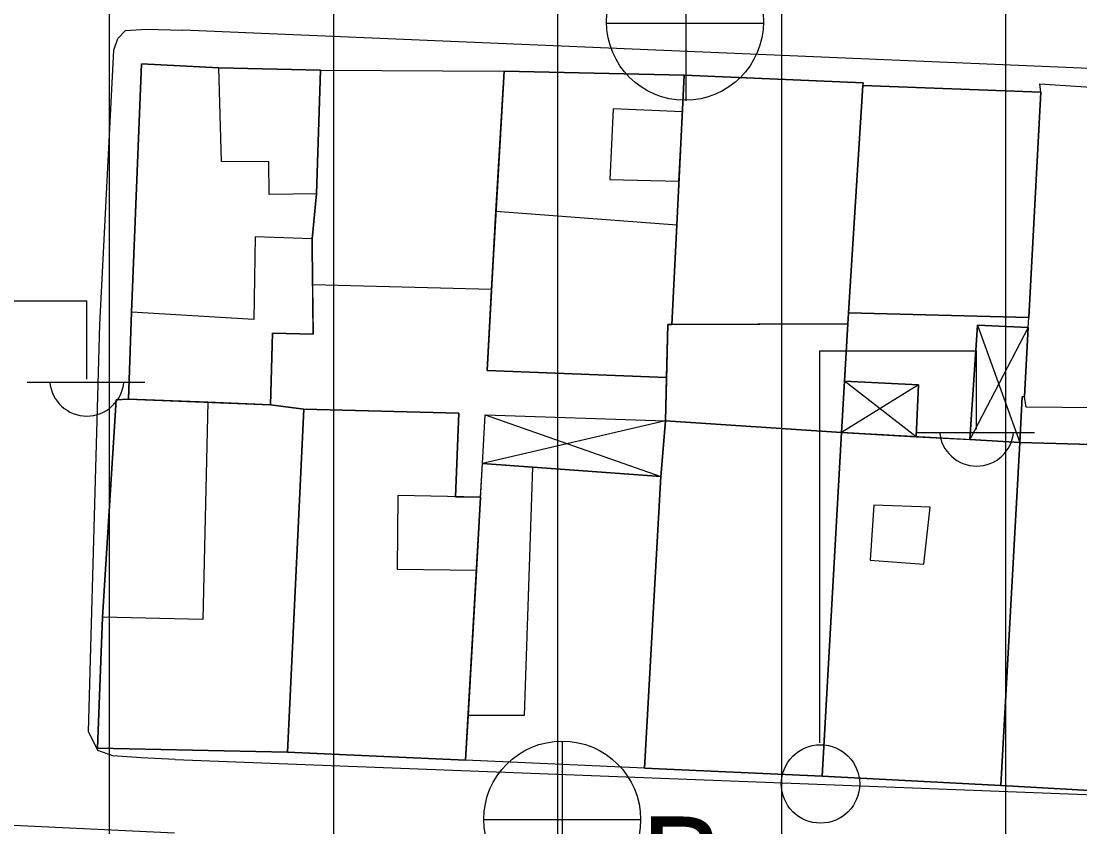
# Model space of a CAD drawing. Extents: x 417997 to 421451, y 4451742 to 4455216.
# Drawn here: x 420739.7 to 420786.94, y 4452545.15 to 4452581.12 of the extents above; entities that cross this region are included whole.
import ezdxf

# ---------------------------------------------------------------- set-up
doc = ezdxf.new("R2010")
doc.units = 0
for name, color, linetype in [('B_Mesken', 7, 'Continuous'), ('B_Sundurma', 7, 'Continuous'), ('B_Teras', 7, 'Continuous'), ('S_Elektrik_Diregi', 7, 'Continuous'), ('S_Rogar_Kapagi', 7, 'Continuous'), ('S_Rogar_Kapagi_Buski', 7, 'Continuous'), ('TR_ORTAYOGUNKONUT', 7, 'Continuous'), ('Yol_Sose', 7, 'Continuous')]:
    doc.layers.add(name, color=color, linetype=linetype)

msp = doc.modelspace()

# ---------------------------------------------------------------- linework, layer by layer
at = {"layer": 'B_Mesken'}
for points in [[(420745.066, 4452579.21), (420744.618, 4452568.132), (420744.491, 4452564.235), (420750.825, 4452563.995), (420750.911, 4452567.192), (420752.725, 4452567.145), (420752.684, 4452571.397), (420752.876, 4452573.409), (420753.065, 4452578.926), (420748.526, 4452579.04)], [(420753.065, 4452578.926), (420752.877, 4452573.409), (420752.684, 4452571.397), (420752.704, 4452569.345), (420752.725, 4452567.145), (420750.911, 4452567.192), (420750.825, 4452563.995), (420748.025, 4452564.101), (420744.491, 4452564.235), (420744.618, 4452568.132), (420745.066, 4452579.21), (420748.526, 4452579.04)], [(420760.686, 4452569.139), (420752.704, 4452569.345), (420752.684, 4452571.397), (420752.876, 4452573.409), (420753.065, 4452578.926), (420761.256, 4452578.886)], [(420761.256, 4452578.886), (420760.875, 4452572.621), (420760.686, 4452569.139), (420752.704, 4452569.345), (420752.684, 4452571.397), (420752.877, 4452573.409), (420753.065, 4452578.926)], [(420761.256, 4452578.886), (420760.875, 4452572.621), (420760.49, 4452565.525), (420768.495, 4452565.209), (420768.552, 4452567.569), (420768.732, 4452567.57), (420768.954, 4452572.009), (420769.288, 4452578.707)], [(420769.288, 4452578.707), (420768.954, 4452572.009), (420768.732, 4452567.57), (420768.552, 4452567.569), (420768.495, 4452565.209), (420760.49, 4452565.525), (420760.686, 4452569.139), (420760.875, 4452572.621), (420761.256, 4452578.886)], [(420769.288, 4452578.707), (420768.732, 4452567.57), (420776.596, 4452567.608), (420777.272, 4452578.362)], [(420777.265, 4452578.25), (420776.627, 4452568.092), (420776.596, 4452567.608), (420768.732, 4452567.57), (420768.954, 4452572.009), (420769.288, 4452578.707), (420777.272, 4452578.362)], [(420792.394, 4452564.154), (420792.519, 4452563.808), (420784.551, 4452563.89), (420784.479, 4452564.364), (420784.643, 4452567.449), (420784.666, 4452567.892), (420785.199, 4452577.944), (420785.152, 4452578.315), (420793.128, 4452577.793), (420793.093, 4452577.439)], [(420792.394, 4452564.154), (420792.519, 4452563.808), (420784.551, 4452563.89), (420784.479, 4452564.364), (420784.643, 4452567.449), (420784.666, 4452567.892), (420785.199, 4452577.944), (420785.152, 4452578.315), (420793.128, 4452577.793), (420793.093, 4452577.439)], [(420776.626, 4452568.092), (420784.666, 4452567.892), (420785.199, 4452577.944), (420777.265, 4452578.25)], [(420776.627, 4452568.092), (420777.265, 4452578.25), (420785.199, 4452577.944), (420784.666, 4452567.892)], [(420768.448, 4452563.28), (420776.305, 4452562.752), (420776.596, 4452567.608), (420768.552, 4452567.569)], [(420776.442, 4452565.039), (420776.305, 4452562.752), (420768.448, 4452563.28), (420768.495, 4452565.209), (420768.552, 4452567.569), (420768.732, 4452567.57), (420776.596, 4452567.608)], [(420744.491, 4452564.235), (420743.938, 4452564.211), (420743.336, 4452554.513), (420743.105, 4452548.663), (420751.58, 4452548.483), (420752.311, 4452563.797), (420750.825, 4452563.995), (420748.025, 4452564.101)], [(420744.491, 4452564.235), (420748.025, 4452564.101), (420750.825, 4452563.995), (420752.311, 4452563.797), (420751.58, 4452548.483), (420743.105, 4452548.663), (420743.336, 4452554.513), (420743.938, 4452564.211)], [(420751.58, 4452548.483), (420759.528, 4452548.133), (420759.642, 4452550.115), (420760.015, 4452556.614), (420760.202, 4452559.862), (420759.087, 4452559.884), (420759.236, 4452563.611), (420752.311, 4452563.797)], [(420751.58, 4452548.483), (420752.311, 4452563.797), (420759.236, 4452563.611), (420759.087, 4452559.884), (420760.202, 4452559.862), (420760.016, 4452556.614), (420759.642, 4452550.115), (420759.528, 4452548.133)], [(420767.511, 4452547.773), (420775.445, 4452547.416), (420776.305, 4452562.752), (420768.448, 4452563.28), (420768.239, 4452560.785)], [(420767.511, 4452547.773), (420768.239, 4452560.785), (420768.448, 4452563.28), (420776.305, 4452562.752), (420775.445, 4452547.416)], [(420775.445, 4452547.416), (420783.418, 4452546.992), (420784.266, 4452562.313), (420776.305, 4452562.752)], [(420779.639, 4452562.568), (420782.034, 4452562.436), (420784.266, 4452562.313), (420783.418, 4452546.992), (420775.445, 4452547.416), (420776.305, 4452562.752)], [(420783.418, 4452546.992), (420791.359, 4452546.555), (420792.27, 4452562.081), (420784.266, 4452562.313)], [(420792.27, 4452562.081), (420791.944, 4452556.523), (420791.397, 4452547.209), (420791.359, 4452546.555), (420783.418, 4452546.992), (420784.266, 4452562.313)], [(420768.239, 4452560.785), (420767.511, 4452547.773), (420759.528, 4452548.133), (420760.289, 4452561.369)], [(420768.239, 4452560.785), (420767.511, 4452547.773), (420759.528, 4452548.133), (420759.642, 4452550.115), (420760.016, 4452556.614), (420760.202, 4452559.862), (420760.289, 4452561.369)]]:
    msp.add_lwpolyline(points, close=True, dxfattribs=at)
at = {"layer": 'B_Sundurma'}
for p, q in [((420784.643, 4452567.449), (420782.034, 4452562.436)), ((420782.375, 4452567.551), (420784.266, 4452562.313)), ((420779.744, 4452564.88), (420776.305, 4452562.752)), ((420779.639, 4452562.568), (420776.442, 4452565.039)), ((420768.448, 4452563.28), (420760.289, 4452561.369)), ((420760.399, 4452563.541), (420768.239, 4452560.785))]:
    msp.add_line(p, q, dxfattribs=at)
for points in [[(420784.643, 4452567.449), (420782.375, 4452567.551), (420782.034, 4452562.436), (420784.266, 4452562.313), (420784.367, 4452564.35), (420784.479, 4452564.364)], [(420784.643, 4452567.449), (420784.479, 4452564.364), (420784.367, 4452564.35), (420784.266, 4452562.313), (420782.034, 4452562.436), (420782.375, 4452567.551)], [(420779.639, 4452562.568), (420779.744, 4452564.88), (420776.442, 4452565.039), (420776.305, 4452562.752)], [(420779.639, 4452562.568), (420776.305, 4452562.752), (420776.442, 4452565.039), (420779.744, 4452564.88)], [(420760.399, 4452563.541), (420768.448, 4452563.28), (420768.239, 4452560.785), (420760.289, 4452561.369)], [(420760.4, 4452563.541), (420768.448, 4452563.28), (420768.239, 4452560.785), (420760.289, 4452561.369)]]:
    msp.add_lwpolyline(points, close=True, dxfattribs=at)
at = {"layer": 'B_Teras'}
for points in [[(420748.526, 4452579.04), (420753.065, 4452578.926), (420752.876, 4452573.409), (420750.771, 4452573.374), (420750.75, 4452574.838), (420748.646, 4452574.848)], [(420765.973, 4452574.044), (420769.052, 4452573.973), (420769.207, 4452577.076), (420766.112, 4452577.207)], [(420768.732, 4452567.57), (420768.954, 4452572.009), (420760.875, 4452572.621), (420760.49, 4452565.525), (420768.495, 4452565.209), (420768.552, 4452567.569), (420768.732, 4452567.57)], [(420744.618, 4452568.132), (420744.491, 4452564.235), (420750.825, 4452563.995), (420750.911, 4452567.192), (420752.725, 4452567.145), (420752.684, 4452571.397), (420750.135, 4452571.486), (420750.082, 4452567.806)], [(420743.336, 4452554.513), (420743.105, 4452548.663), (420751.58, 4452548.483), (420752.311, 4452563.797), (420750.825, 4452563.995), (420748.025, 4452564.101), (420747.8, 4452554.403)], [(420762.152, 4452550.128), (420759.642, 4452550.115), (420760.289, 4452561.369), (420762.516, 4452561.205)], [(420756.486, 4452556.652), (420760.015, 4452556.614), (420760.202, 4452559.862), (420756.513, 4452559.935)], [(420780.264, 4452559.421), (420777.745, 4452559.508), (420777.594, 4452557.053), (420779.985, 4452556.878)]]:
    msp.add_lwpolyline(points, close=True, dxfattribs=at)
at = {"layer": 'S_Elektrik_Diregi'}
for p, q in [((420735.628, 4452568.635), (420742.628, 4452568.635)), ((420742.628, 4452565.135), (420742.628, 4452568.635)), ((420775.334, 4452548.9), (420775.334, 4452566.4)), ((420775.334, 4452566.4), (420782.334, 4452566.4)), ((420782.334, 4452562.9), (420782.334, 4452566.4)), ((420739.968, 4452564.995), (420745.219, 4452564.995)), ((420779.674, 4452562.76), (420784.924, 4452562.76))]:
    msp.add_line(p, q, dxfattribs=at)
msp.add_circle((420775.37, 4452547.065), 1.75, dxfattribs=at)
for centre in [(420742.629, 4452565.148), (420782.335, 4452562.913)]:
    msp.add_arc(centre, 1.658, 184.8384, 355.1464, dxfattribs=at)
at = {"layer": 'S_Rogar_Kapagi'}
for p, q in [((420769.376, 4452577.555), (420769.376, 4452584.555)), ((420765.806, 4452581.02), (420772.806, 4452581.02))]:
    msp.add_line(p, q, dxfattribs=at)
msp.add_circle((420769.323, 4452581.083), 3.5, dxfattribs=at)
at = {"layer": 'S_Rogar_Kapagi_Buski'}
for p, q in [((420763.844, 4452548.978), (420763.844, 4452541.978)), ((420760.344, 4452545.478), (420767.344, 4452545.478))]:
    msp.add_line(p, q, dxfattribs=at)
msp.add_circle((420763.844, 4452545.478), 3.5, dxfattribs=at)
at = {"layer": 'TR_ORTAYOGUNKONUT'}
for p, q in [((420743.647, 4452437.056), (420743.647, 4452613.249)), ((420743.647, 4452437.056), (420743.647, 4452613.249)), ((420753.647, 4452436.505), (420753.647, 4452612.86)), ((420753.647, 4452436.505), (420753.647, 4452612.86)), ((420763.647, 4452435.955), (420763.647, 4452612.471)), ((420763.647, 4452435.955), (420763.647, 4452612.471)), ((420773.647, 4452471.033), (420773.647, 4452612.082)), ((420773.647, 4452471.033), (420773.647, 4452612.082)), ((420783.647, 4452470.605), (420783.647, 4452611.693)), ((420783.647, 4452470.605), (420783.647, 4452611.693))]:
    msp.add_line(p, q, dxfattribs=at)
at = {"layer": 'Yol_Sose'}
for points in [[(420746.575, 4452548.159), (420745.053, 4452548.237), (420743.797, 4452548.326), (420743.124, 4452548.551), (420742.703, 4452549.413), (420743.213, 4452567.575), (420743.833, 4452579.829), (420744.011, 4452580.344), (420744.353, 4452580.697), (420745.287, 4452580.765), (420746.917, 4452580.719)], [(420746.575, 4452548.159), (420795.344, 4452546.276), (420810.007, 4452545.627), (420810.24, 4452545.805), (420810.359, 4452546.265), (420810.431, 4452547.059), (420812.243, 4452576.701), (420812.157, 4452577.023), (420811.561, 4452577.772), (420811.242, 4452577.929), (420810.243, 4452578.04), (420746.917, 4452580.719)], [(420746.198, 4452512.218), (420727.902, 4452512.938), (420711.434, 4452513.48), (420710.146, 4452513.665), (420709.642, 4452513.862), (420709.389, 4452514.224), (420709.357, 4452514.692), (420709.371, 4452517.893), (420710.19, 4452531.444), (420710.669, 4452543.532), (420710.747, 4452545.866), (420710.918, 4452546.172), (420711.685, 4452546.361), (420728.083, 4452545.764), (420746.541, 4452544.884)]]:
    msp.add_lwpolyline(points, dxfattribs=at)

# ---------------------------------------------------------------- texts
at = {"layer": 'S_Rogar_Kapagi_Buski'}
msp.add_text('B', height=4.2, dxfattribs=at).set_placement((420767.344, 4452541.414))

doc.saveas('drawing.dxf')
